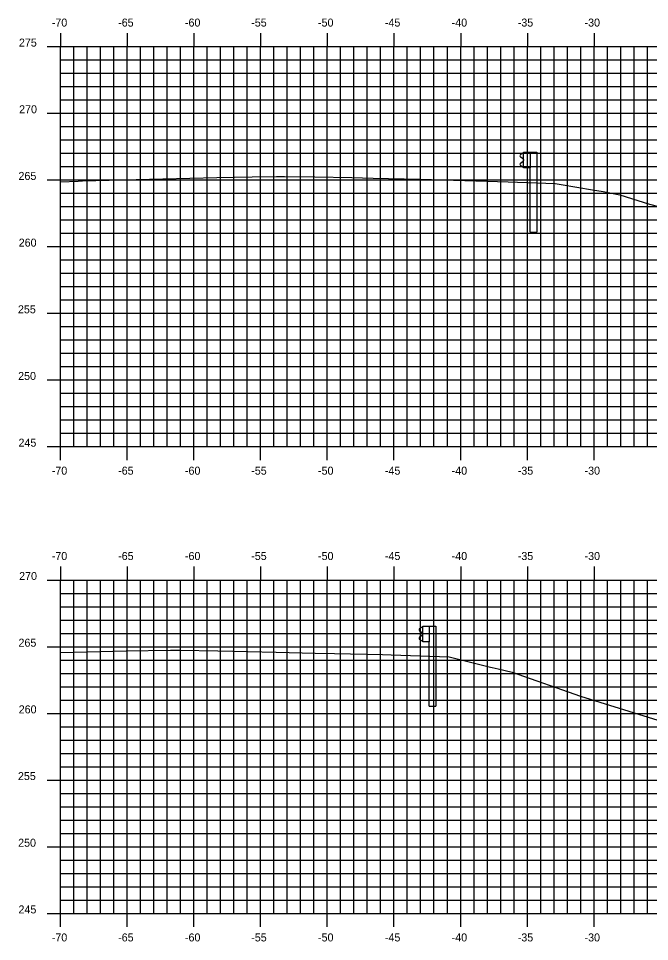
# Model space of a CAD drawing. Extents: x 1170543 to 1177585, y 609599 to 610623.
# Drawn here: x 1175875.5 to 1175922.8, y 610275.7 to 610344.9 of the extents above; entities that cross this region are included whole.
import ezdxf

# ---------------------------------------------------------------- set-up
doc = ezdxf.new("R2010")
doc.units = 0
for name, color, linetype in [('H_V ANNOTATION', 7, 'Continuous'), ('MAJOR', 7, 'Continuous'), ('MINOR', 7, 'Continuous'), ('S_Guardrail_Beam', 7, 'Continuous'), ('S_Roadway_Centerline', 7, 'Continuous')]:
    doc.layers.add(name, color=color, linetype=linetype)

msp = doc.modelspace()

# ---------------------------------------------------------------- linework, layer by layer
at = {"layer": 'MAJOR'}
for p, q in [((1175878.628, 610343.803), (1175878.628, 610342.801)), ((1175883.628, 610343.803), (1175883.628, 610342.801)), ((1175888.628, 610343.803), (1175888.628, 610342.801)), ((1175893.628, 610343.803), (1175893.628, 610342.801)), ((1175898.628, 610343.803), (1175898.628, 610342.801)), ((1175903.628, 610343.803), (1175903.628, 610342.801)), ((1175908.628, 610343.803), (1175908.628, 610342.801)), ((1175913.628, 610343.803), (1175913.628, 610342.801)), ((1175918.628, 610343.803), (1175918.628, 610342.801)), ((1175877.626, 610342.801), (1175878.628, 610342.801)), ((1175878.628, 610342.801), (1176018.628, 610342.801)), ((1175878.628, 610312.801), (1175878.628, 610342.801)), ((1175878.628, 610312.801), (1175878.628, 610342.801)), ((1175878.628, 610342.801), (1176018.628, 610342.801)), ((1175883.628, 610312.801), (1175883.628, 610342.801)), ((1175888.628, 610312.801), (1175888.628, 610342.801)), ((1175893.628, 610312.801), (1175893.628, 610342.801)), ((1175898.628, 610312.801), (1175898.628, 610342.801)), ((1175903.628, 610312.801), (1175903.628, 610342.801)), ((1175908.628, 610312.801), (1175908.628, 610342.801)), ((1175913.628, 610312.801), (1175913.628, 610342.801)), ((1175918.628, 610312.801), (1175918.628, 610342.801)), ((1175877.626, 610337.801), (1175878.628, 610337.801)), ((1175878.628, 610337.801), (1176018.628, 610337.801)), ((1175877.626, 610332.801), (1175878.628, 610332.801)), ((1175878.628, 610332.801), (1176018.628, 610332.801)), ((1175877.626, 610327.801), (1175878.628, 610327.801)), ((1175878.628, 610327.801), (1176018.628, 610327.801)), ((1175877.626, 610322.801), (1175878.628, 610322.801)), ((1175878.628, 610322.801), (1176018.628, 610322.801)), ((1175877.626, 610317.801), (1175878.628, 610317.801)), ((1175878.628, 610317.801), (1176018.628, 610317.801)), ((1175877.626, 610312.801), (1175878.628, 610312.801)), ((1175878.628, 610312.801), (1176018.628, 610312.801)), ((1175878.628, 610312.801), (1176018.628, 610312.801)), ((1175878.628, 610311.799), (1175878.628, 610312.801)), ((1175883.628, 610311.799), (1175883.628, 610312.801)), ((1175888.628, 610311.799), (1175888.628, 610312.801)), ((1175893.628, 610311.799), (1175893.628, 610312.801)), ((1175898.628, 610311.799), (1175898.628, 610312.801)), ((1175903.628, 610311.799), (1175903.628, 610312.801)), ((1175908.628, 610311.799), (1175908.628, 610312.801)), ((1175913.628, 610311.799), (1175913.628, 610312.801)), ((1175918.628, 610311.799), (1175918.628, 610312.801)), ((1175878.628, 610303.803), (1175878.628, 610302.801)), ((1175883.628, 610303.803), (1175883.628, 610302.801)), ((1175888.628, 610303.803), (1175888.628, 610302.801)), ((1175893.628, 610303.803), (1175893.628, 610302.801)), ((1175898.628, 610303.803), (1175898.628, 610302.801)), ((1175903.628, 610303.803), (1175903.628, 610302.801)), ((1175908.628, 610303.803), (1175908.628, 610302.801)), ((1175913.628, 610303.803), (1175913.628, 610302.801)), ((1175918.628, 610303.803), (1175918.628, 610302.801)), ((1175877.626, 610302.801), (1175878.628, 610302.801)), ((1175878.628, 610302.801), (1176018.628, 610302.801)), ((1175878.628, 610277.801), (1175878.628, 610302.801)), ((1175878.628, 610277.801), (1175878.628, 610302.801)), ((1175878.628, 610302.801), (1176018.628, 610302.801)), ((1175883.628, 610277.801), (1175883.628, 610302.801)), ((1175888.628, 610277.801), (1175888.628, 610302.801)), ((1175893.628, 610277.801), (1175893.628, 610302.801)), ((1175898.628, 610277.801), (1175898.628, 610302.801)), ((1175903.628, 610277.801), (1175903.628, 610302.801)), ((1175908.628, 610277.801), (1175908.628, 610302.801)), ((1175913.628, 610277.801), (1175913.628, 610302.801)), ((1175918.628, 610277.801), (1175918.628, 610302.801)), ((1175877.626, 610297.801), (1175878.628, 610297.801)), ((1175878.628, 610297.801), (1176018.628, 610297.801)), ((1175877.626, 610292.801), (1175878.628, 610292.801)), ((1175878.628, 610292.801), (1176018.628, 610292.801)), ((1175877.626, 610287.801), (1175878.628, 610287.801)), ((1175878.628, 610287.801), (1176018.628, 610287.801)), ((1175877.626, 610282.801), (1175878.628, 610282.801)), ((1175878.628, 610282.801), (1176018.628, 610282.801)), ((1175877.626, 610277.801), (1175878.628, 610277.801)), ((1175878.628, 610277.801), (1176018.628, 610277.801)), ((1175878.628, 610277.801), (1176018.628, 610277.801)), ((1175878.628, 610276.799), (1175878.628, 610277.801)), ((1175883.628, 610276.799), (1175883.628, 610277.801)), ((1175888.628, 610276.799), (1175888.628, 610277.801)), ((1175893.628, 610276.799), (1175893.628, 610277.801)), ((1175898.628, 610276.799), (1175898.628, 610277.801)), ((1175903.628, 610276.799), (1175903.628, 610277.801)), ((1175908.628, 610276.799), (1175908.628, 610277.801)), ((1175913.628, 610276.799), (1175913.628, 610277.801)), ((1175918.628, 610276.799), (1175918.628, 610277.801))]:
    msp.add_line(p, q, dxfattribs=at)
at = {"layer": 'MINOR'}
for p, q in [((1175879.628, 610312.801), (1175879.628, 610342.801)), ((1175880.628, 610312.801), (1175880.628, 610342.801)), ((1175881.628, 610312.801), (1175881.628, 610342.801)), ((1175882.628, 610312.801), (1175882.628, 610342.801)), ((1175884.628, 610312.801), (1175884.628, 610342.801)), ((1175885.628, 610312.801), (1175885.628, 610342.801)), ((1175886.628, 610312.801), (1175886.628, 610342.801)), ((1175887.628, 610312.801), (1175887.628, 610342.801)), ((1175889.628, 610312.801), (1175889.628, 610342.801)), ((1175890.628, 610312.801), (1175890.628, 610342.801)), ((1175891.628, 610312.801), (1175891.628, 610342.801)), ((1175892.628, 610312.801), (1175892.628, 610342.801)), ((1175894.628, 610312.801), (1175894.628, 610342.801)), ((1175895.628, 610312.801), (1175895.628, 610342.801)), ((1175896.628, 610312.801), (1175896.628, 610342.801)), ((1175897.628, 610312.801), (1175897.628, 610342.801)), ((1175899.628, 610312.801), (1175899.628, 610342.801)), ((1175900.628, 610312.801), (1175900.628, 610342.801)), ((1175901.628, 610312.801), (1175901.628, 610342.801)), ((1175902.628, 610312.801), (1175902.628, 610342.801)), ((1175904.628, 610312.801), (1175904.628, 610342.801)), ((1175905.628, 610312.801), (1175905.628, 610342.801)), ((1175906.628, 610312.801), (1175906.628, 610342.801)), ((1175907.628, 610312.801), (1175907.628, 610342.801)), ((1175909.628, 610312.801), (1175909.628, 610342.801)), ((1175910.628, 610312.801), (1175910.628, 610342.801)), ((1175911.628, 610312.801), (1175911.628, 610342.801)), ((1175912.628, 610312.801), (1175912.628, 610342.801)), ((1175914.628, 610312.801), (1175914.628, 610342.801)), ((1175915.628, 610312.801), (1175915.628, 610342.801)), ((1175916.628, 610312.801), (1175916.628, 610342.801)), ((1175917.628, 610312.801), (1175917.628, 610342.801)), ((1175919.628, 610312.801), (1175919.628, 610342.801)), ((1175920.628, 610312.801), (1175920.628, 610342.801)), ((1175921.628, 610312.801), (1175921.628, 610342.801)), ((1175922.628, 610312.801), (1175922.628, 610342.801)), ((1175878.628, 610341.801), (1176018.628, 610341.801)), ((1175878.628, 610341.801), (1175879.63, 610341.801)), ((1175878.628, 610340.801), (1176018.628, 610340.801)), ((1175878.628, 610340.801), (1175879.63, 610340.801)), ((1175878.628, 610339.801), (1176018.628, 610339.801)), ((1175878.628, 610339.801), (1175879.63, 610339.801)), ((1175878.628, 610338.801), (1176018.628, 610338.801)), ((1175878.628, 610338.801), (1175879.63, 610338.801)), ((1175878.628, 610336.801), (1176018.628, 610336.801)), ((1175878.628, 610336.801), (1175879.63, 610336.801)), ((1175878.628, 610335.801), (1176018.628, 610335.801)), ((1175878.628, 610335.801), (1175879.63, 610335.801)), ((1175878.628, 610334.801), (1176018.628, 610334.801)), ((1175878.628, 610334.801), (1175879.63, 610334.801)), ((1175878.628, 610333.801), (1176018.628, 610333.801)), ((1175878.628, 610333.801), (1175879.63, 610333.801)), ((1175878.628, 610331.801), (1176018.628, 610331.801)), ((1175878.628, 610331.801), (1175879.63, 610331.801)), ((1175878.628, 610330.801), (1176018.628, 610330.801)), ((1175878.628, 610330.801), (1175879.63, 610330.801)), ((1175878.628, 610329.801), (1176018.628, 610329.801)), ((1175878.628, 610329.801), (1175879.63, 610329.801)), ((1175878.628, 610328.801), (1176018.628, 610328.801)), ((1175878.628, 610328.801), (1175879.63, 610328.801)), ((1175878.628, 610326.801), (1176018.628, 610326.801)), ((1175878.628, 610326.801), (1175879.63, 610326.801)), ((1175878.628, 610325.801), (1176018.628, 610325.801)), ((1175878.628, 610325.801), (1175879.63, 610325.801)), ((1175878.628, 610324.801), (1176018.628, 610324.801)), ((1175878.628, 610324.801), (1175879.63, 610324.801)), ((1175878.628, 610323.801), (1176018.628, 610323.801)), ((1175878.628, 610323.801), (1175879.63, 610323.801)), ((1175878.628, 610321.801), (1176018.628, 610321.801)), ((1175878.628, 610321.801), (1175879.63, 610321.801)), ((1175878.628, 610320.801), (1176018.628, 610320.801)), ((1175878.628, 610320.801), (1175879.63, 610320.801)), ((1175878.628, 610319.801), (1176018.628, 610319.801)), ((1175878.628, 610319.801), (1175879.63, 610319.801)), ((1175878.628, 610318.801), (1176018.628, 610318.801)), ((1175878.628, 610318.801), (1175879.63, 610318.801)), ((1175878.628, 610316.801), (1176018.628, 610316.801)), ((1175878.628, 610316.801), (1175879.63, 610316.801)), ((1175878.628, 610315.801), (1176018.628, 610315.801)), ((1175878.628, 610315.801), (1175879.63, 610315.801)), ((1175878.628, 610314.801), (1176018.628, 610314.801)), ((1175878.628, 610314.801), (1175879.63, 610314.801)), ((1175878.628, 610313.801), (1176018.628, 610313.801)), ((1175878.628, 610313.801), (1175879.63, 610313.801)), ((1175879.628, 610277.801), (1175879.628, 610302.801)), ((1175880.628, 610277.801), (1175880.628, 610302.801)), ((1175881.628, 610277.801), (1175881.628, 610302.801)), ((1175882.628, 610277.801), (1175882.628, 610302.801)), ((1175884.628, 610277.801), (1175884.628, 610302.801)), ((1175885.628, 610277.801), (1175885.628, 610302.801)), ((1175886.628, 610277.801), (1175886.628, 610302.801)), ((1175887.628, 610277.801), (1175887.628, 610302.801)), ((1175889.628, 610277.801), (1175889.628, 610302.801)), ((1175890.628, 610277.801), (1175890.628, 610302.801)), ((1175891.628, 610277.801), (1175891.628, 610302.801)), ((1175892.628, 610277.801), (1175892.628, 610302.801)), ((1175894.628, 610277.801), (1175894.628, 610302.801)), ((1175895.628, 610277.801), (1175895.628, 610302.801)), ((1175896.628, 610277.801), (1175896.628, 610302.801)), ((1175897.628, 610277.801), (1175897.628, 610302.801)), ((1175899.628, 610277.801), (1175899.628, 610302.801)), ((1175900.628, 610277.801), (1175900.628, 610302.801)), ((1175901.628, 610277.801), (1175901.628, 610302.801)), ((1175902.628, 610277.801), (1175902.628, 610302.801)), ((1175904.628, 610277.801), (1175904.628, 610302.801)), ((1175905.628, 610277.801), (1175905.628, 610302.801)), ((1175906.628, 610277.801), (1175906.628, 610302.801)), ((1175907.628, 610277.801), (1175907.628, 610302.801)), ((1175909.628, 610277.801), (1175909.628, 610302.801)), ((1175910.628, 610277.801), (1175910.628, 610302.801)), ((1175911.628, 610277.801), (1175911.628, 610302.801)), ((1175912.628, 610277.801), (1175912.628, 610302.801)), ((1175914.628, 610277.801), (1175914.628, 610302.801)), ((1175915.628, 610277.801), (1175915.628, 610302.801)), ((1175916.628, 610277.801), (1175916.628, 610302.801)), ((1175917.628, 610277.801), (1175917.628, 610302.801)), ((1175919.628, 610277.801), (1175919.628, 610302.801)), ((1175920.628, 610277.801), (1175920.628, 610302.801)), ((1175921.628, 610277.801), (1175921.628, 610302.801)), ((1175922.628, 610277.801), (1175922.628, 610302.801)), ((1175878.628, 610301.801), (1176018.628, 610301.801)), ((1175878.628, 610301.801), (1175879.63, 610301.801)), ((1175878.628, 610300.801), (1176018.628, 610300.801)), ((1175878.628, 610300.801), (1175879.63, 610300.801)), ((1175878.628, 610299.801), (1176018.628, 610299.801)), ((1175878.628, 610299.801), (1175879.63, 610299.801)), ((1175878.628, 610298.801), (1176018.628, 610298.801)), ((1175878.628, 610298.801), (1175879.63, 610298.801)), ((1175878.628, 610296.801), (1176018.628, 610296.801)), ((1175878.628, 610296.801), (1175879.63, 610296.801)), ((1175878.628, 610295.801), (1176018.628, 610295.801)), ((1175878.628, 610295.801), (1175879.63, 610295.801)), ((1175878.628, 610294.801), (1176018.628, 610294.801)), ((1175878.628, 610294.801), (1175879.63, 610294.801)), ((1175878.628, 610293.801), (1176018.628, 610293.801)), ((1175878.628, 610293.801), (1175879.63, 610293.801)), ((1175878.628, 610291.801), (1176018.628, 610291.801)), ((1175878.628, 610291.801), (1175879.63, 610291.801)), ((1175878.628, 610290.801), (1176018.628, 610290.801)), ((1175878.628, 610290.801), (1175879.63, 610290.801)), ((1175878.628, 610289.801), (1176018.628, 610289.801)), ((1175878.628, 610289.801), (1175879.63, 610289.801)), ((1175878.628, 610288.801), (1176018.628, 610288.801)), ((1175878.628, 610288.801), (1175879.63, 610288.801)), ((1175878.628, 610286.801), (1176018.628, 610286.801)), ((1175878.628, 610286.801), (1175879.63, 610286.801)), ((1175878.628, 610285.801), (1176018.628, 610285.801)), ((1175878.628, 610285.801), (1175879.63, 610285.801)), ((1175878.628, 610284.801), (1176018.628, 610284.801)), ((1175878.628, 610284.801), (1175879.63, 610284.801)), ((1175878.628, 610283.801), (1176018.628, 610283.801)), ((1175878.628, 610283.801), (1175879.63, 610283.801)), ((1175878.628, 610281.801), (1176018.628, 610281.801)), ((1175878.628, 610281.801), (1175879.63, 610281.801)), ((1175878.628, 610280.801), (1176018.628, 610280.801)), ((1175878.628, 610280.801), (1175879.63, 610280.801)), ((1175878.628, 610279.801), (1176018.628, 610279.801)), ((1175878.628, 610279.801), (1175879.63, 610279.801)), ((1175878.628, 610278.801), (1176018.628, 610278.801)), ((1175878.628, 610278.801), (1175879.63, 610278.801))]:
    msp.add_line(p, q, dxfattribs=at)
at = {"layer": 'S_Guardrail_Beam'}
for p, q in [((1175913.251, 610334.781), (1175913.107, 610334.681)), ((1175913.35, 610334.803), (1175913.268, 610334.788)), ((1175913.35, 610334.876), (1175913.839, 610334.876)), ((1175913.35, 610333.709), (1175913.35, 610334.876)), ((1175913.839, 610334.876), (1175914.331, 610334.876)), ((1175913.839, 610334.876), (1175913.839, 610333.709)), ((1175914.331, 610334.876), (1175914.331, 610328.876)), ((1175913.107, 610334.538), (1175913.303, 610334.402)), ((1175913.303, 610334.182), (1175913.107, 610334.046)), ((1175913.337, 610334.338), (1175913.337, 610334.247)), ((1175913.107, 610333.903), (1175913.251, 610333.803)), ((1175913.268, 610333.796), (1175913.35, 610333.782)), ((1175913.839, 610333.709), (1175913.35, 610333.709)), ((1175913.839, 610328.876), (1175913.839, 610333.709)), ((1175913.839, 610328.876), (1175914.331, 610328.876)), ((1175905.787, 610299.338), (1175906.277, 610299.338)), ((1175905.787, 610298.172), (1175905.787, 610299.338)), ((1175906.277, 610299.338), (1175906.769, 610299.338)), ((1175906.277, 610299.338), (1175906.277, 610298.172)), ((1175906.769, 610299.338), (1175906.769, 610293.338)), ((1175905.689, 610299.244), (1175905.545, 610299.144)), ((1175905.545, 610299.001), (1175905.74, 610298.865)), ((1175905.74, 610298.645), (1175905.545, 610298.509)), ((1175905.787, 610299.265), (1175905.705, 610299.251)), ((1175905.774, 610298.8), (1175905.774, 610298.709)), ((1175905.545, 610298.366), (1175905.689, 610298.266)), ((1175905.705, 610298.259), (1175905.787, 610298.244)), ((1175906.277, 610298.172), (1175905.787, 610298.172)), ((1175906.277, 610293.338), (1175906.277, 610298.172)), ((1175906.277, 610293.338), (1175906.769, 610293.338))]:
    msp.add_line(p, q, dxfattribs=at)
for centre, major_axis, start_param, end_param in [((1175913.158, 610334.61), (-0.0877, 0), 5.323254, 7.243116), ((1175913.275, 610334.747), (-0.0417, 0), 4.886922, 5.323254), ((1175913.158, 610333.975), (-0.0877, 0), 5.323254, 7.243116), ((1175913.258, 610334.338), (0.0789, 0), 0, 0.959931), ((1175913.258, 610334.247), (0.0789, 0), 5.323254, 6.283185), ((1175913.275, 610333.837), (-0.0417, 0), 0.959931, 1.396263), ((1175905.595, 610299.073), (-0.0877, 0), 5.323254, 7.243116), ((1175905.712, 610299.21), (-0.0417, 0), 4.886922, 5.323254), ((1175905.695, 610298.8), (0.0789, 0), 0, 0.959931), ((1175905.695, 610298.709), (0.0789, 0), 5.323254, 6.283185), ((1175905.595, 610298.437), (-0.0877, 0), 5.323254, 7.243116), ((1175905.712, 610298.3), (-0.0417, 0), 0.959931, 1.396263)]:
    msp.add_ellipse(centre, major_axis=major_axis, ratio=0.995501, start_param=start_param, end_param=end_param, dxfattribs=at)
at = {"layer": 'S_Roadway_Centerline'}
for points in [[(1175878.628, 610332.652), (1175879.958, 610332.713), (1175880.229, 610332.725), (1175880.28, 610332.727), (1175885.29, 610332.857), (1175886.284, 610332.88), (1175890.352, 610332.986), (1175893.002, 610333.033), (1175894.827, 610333.071), (1175895.149, 610333.069), (1175895.413, 610333.067), (1175897.69, 610333.027), (1175900.474, 610332.976), (1175902.065, 610332.942), (1175905.536, 610332.867), (1175906.44, 610332.843), (1175910.597, 610332.719), (1175912.19, 610332.663), (1175915.706, 610332.535), (1175916.159, 610332.466), (1175918.523, 610332.072), (1175919.311, 610331.937), (1175920.556, 610331.683), (1175922.784, 610330.989), (1175941.451, 610326.152)], [(1175878.628, 610297.369), (1175882.538, 610297.459), (1175883.538, 610297.48), (1175886.873, 610297.55), (1175887.134, 610297.545), (1175887.598, 610297.536), (1175890.411, 610297.484), (1175892.658, 610297.442), (1175894.79, 610297.394), (1175897.718, 610297.325), (1175899.169, 610297.29), (1175902.779, 610297.208), (1175903.42, 610297.186), (1175907.767, 610297.042), (1175909.676, 610296.57), (1175910.861, 610296.274), (1175910.978, 610296.241), (1175911.428, 610296.135), (1175912.499, 610295.903), (1175917.608, 610294.097), (1175932.496, 610289.471)]]:
    msp.add_lwpolyline(points, dxfattribs=at)

# ---------------------------------------------------------------- texts
at = {"layer": 'H_V ANNOTATION'}
for s, p in [('-70', (1175877.97, 610344.301)), ('-65', (1175882.946, 610344.301)), ('-60', (1175887.954, 610344.301)), ('-55', (1175892.924, 610344.301)), ('-50', (1175897.932, 610344.301)), ('-45', (1175902.946, 610344.301)), ('-40', (1175907.954, 610344.301)), ('-35', (1175912.908, 610344.301)), ('-30', (1175917.916, 610344.301)), ('275', (1175875.506, 610342.801)), ('270', (1175875.522, 610337.801)), ('265', (1175875.474, 610332.801)), ('260', (1175875.49, 610327.801)), ('255', (1175875.431, 610322.801)), ('250', (1175875.447, 610317.801)), ('245', (1175875.474, 610312.801)), ('-70', (1175877.97, 610310.701)), ('-65', (1175882.946, 610310.701)), ('-60', (1175887.954, 610310.701)), ('-55', (1175892.924, 610310.701)), ('-50', (1175897.932, 610310.701)), ('-45', (1175902.946, 610310.701)), ('-40', (1175907.954, 610310.701)), ('-35', (1175912.908, 610310.701)), ('-30', (1175917.916, 610310.701)), ('-70', (1175877.97, 610304.301)), ('-65', (1175882.946, 610304.301)), ('-60', (1175887.954, 610304.301)), ('-55', (1175892.924, 610304.301)), ('-50', (1175897.932, 610304.301)), ('-45', (1175902.946, 610304.301)), ('-40', (1175907.954, 610304.301)), ('-35', (1175912.908, 610304.301)), ('-30', (1175917.916, 610304.301)), ('270', (1175875.522, 610302.801)), ('265', (1175875.474, 610297.801)), ('260', (1175875.49, 610292.801)), ('255', (1175875.431, 610287.801)), ('250', (1175875.447, 610282.801)), ('245', (1175875.474, 610277.801)), ('-70', (1175877.97, 610275.701)), ('-65', (1175882.946, 610275.701)), ('-60', (1175887.954, 610275.701)), ('-55', (1175892.924, 610275.701)), ('-50', (1175897.932, 610275.701)), ('-45', (1175902.946, 610275.701)), ('-40', (1175907.954, 610275.701)), ('-35', (1175912.908, 610275.701)), ('-30', (1175917.916, 610275.701))]:
    msp.add_text(s, height=0.6, dxfattribs=at).set_placement(p)

doc.saveas('drawing.dxf')
